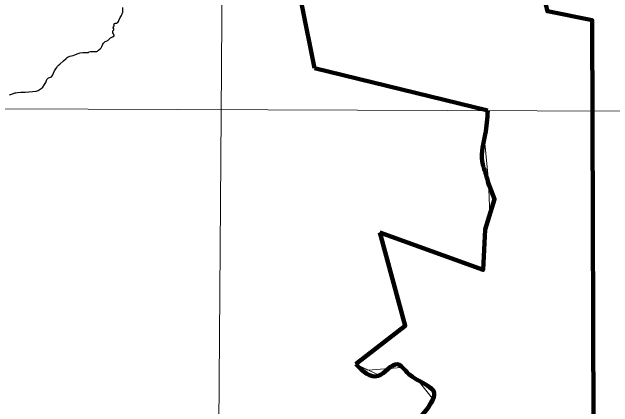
# Model space of a CAD drawing. Extents: x 553962 to 842807, y 8883888 to 9032388.
# Drawn here: x 818378 to 821423, y 9014664 to 9016666 of the extents above; entities that cross this region are included whole.
import ezdxf

# ---------------------------------------------------------------- set-up
doc = ezdxf.new("R2010")
doc.units = 0
doc.header["$LTSCALE"] = 200
for name, color, linetype, lineweight in [('1', 7, 'Continuous', 13), ('23', 7, 'Continuous', 13), ('24', 7, 'Continuous', 25), ('27', 7, 'Continuous', 13), ('35', 7, 'Continuous', 13), ('40', 7, 'Continuous', 25), ('57', 7, 'Continuous', 13)]:
    doc.layers.add(name, color=color, linetype=linetype, lineweight=lineweight)

msp = doc.modelspace()

# ---------------------------------------------------------------- linework, layer by layer
at = {"layer": '1'}
msp.add_line((798520.2, 9016246.4), (835288.8, 9016114), dxfattribs=at)
msp.add_lwpolyline([(819491.5, 9023933.1), (819436.9, 9016147.3), (819350.2, 9004420.8)], dxfattribs=at)
at = {"layer": '23'}
msp.add_lwpolyline([(820443.4, 9014602.6), (820513, 9014700.1), (820428.5, 9014806.3), (820351.8, 9014863.1), (820181.1, 9014850.2), (820119.3, 9014881.4), (820369.8, 9015075.2), (820241.3, 9015547.6), (820764.7, 9015358.3), (820771.5, 9015546.1), (820799, 9015640.2), (820791.2, 9015811), (820772.1, 9016017.5), (820788.2, 9016167.4), (819910.9, 9016380.8), (819843.7, 9016709.2), (819626.5, 9017133), (818665.2, 9018024.3)], dxfattribs=at)
at = {"layer": '24'}
for points in [[(818939.1, 9016663.4), (818939.7, 9016664.4), (818938.8, 9016688.8)], [(818908.1, 9016610.1), (818912.3, 9016612.3), (818913.8, 9016613.6), (818916.6, 9016617.7), (818919.1, 9016622.5), (818925.7, 9016638.1), (818932.9, 9016649), (818937.8, 9016661.2), (818939.1, 9016663.4)], [(818807.2, 9016466.4), (818810.3, 9016467.4), (818816.3, 9016472.3), (818823.6, 9016479.9), (818829.2, 9016484.6), (818833.5, 9016491.9), (818837.9, 9016503.3), (818841.5, 9016508), (818846.1, 9016512.8), (818850, 9016516.3), (818854.4, 9016518.9), (818863.6, 9016521.8), (818868.7, 9016526.7), (818876.5, 9016535.2), (818886, 9016540.1), (818894.7, 9016545.7), (818895, 9016547.3), (818894.7, 9016549.2), (818892.2, 9016555.2), (818888.6, 9016560.4), (818888.2, 9016564.7), (818889, 9016571.1), (818892.9, 9016576), (818893.6, 9016577.6), (818893.7, 9016579.5), (818893.3, 9016581), (818890.2, 9016585.3), (818890, 9016586.3), (818891.7, 9016591.6), (818894.6, 9016596.5), (818894.6, 9016599), (818894, 9016601.1), (818894.5, 9016604.1), (818895.3, 9016605.5), (818897.6, 9016607.1), (818902.3, 9016608.8), (818908.1, 9016610.1)], [(818365.4, 9016246.6), (818385.4, 9016253.3), (818391.6, 9016255.8), (818396.7, 9016257.2), (818406.1, 9016258), (818421.8, 9016260.1), (818446.2, 9016259.7), (818462.2, 9016260.6), (818500.1, 9016265.2), (818510.7, 9016268.2), (818525.7, 9016277.6), (818533, 9016285.1), (818542.9, 9016299), (818548.5, 9016309.2), (818553.3, 9016324.8), (818562.2, 9016332.5), (818571.9, 9016335.1), (818577.8, 9016338), (818581.3, 9016342), (818584.8, 9016347.8), (818587.6, 9016356.9), (818592.7, 9016368.5), (818599.5, 9016378.7), (818604.6, 9016385.2), (818608.2, 9016391.4), (818611.1, 9016394.5), (818619.6, 9016401.8), (818638.1, 9016419.3), (818651.3, 9016429.7), (818656.5, 9016434.7), (818661.6, 9016438.5), (818666.7, 9016441.4), (818671.1, 9016442.9), (818687.8, 9016446.3), (818696.2, 9016448.8), (818708.1, 9016454), (818723.1, 9016459.6), (818736.3, 9016461.5), (818749.7, 9016461.5), (818755.6, 9016460.1), (818760.9, 9016460.2), (818764.5, 9016461.1), (818769.2, 9016464.1), (818775.6, 9016465.6), (818802.6, 9016465.8), (818807.2, 9016466.4), (818807.2, 9016466.4)]]:
    msp.add_lwpolyline(points, dxfattribs=at)
at = {"layer": '27'}
msp.add_lwpolyline([(820443.4, 9014602.6), (820517.2, 9014734.2), (820428.5, 9014806.3), (820321.4, 9014884.1), (820248.8, 9014820.6), (820119.3, 9014881.4), (820369.8, 9015075.2), (820241.3, 9015547.6), (820764.7, 9015358.3), (820771.5, 9015546.1), (820822.4, 9015717.1), (820760.2, 9015903.1), (820772.1, 9016017.5), (820788.2, 9016167.4), (819910.9, 9016380.8), (819843.7, 9016709.2)], dxfattribs=at)
at = {"layer": '35'}
msp.add_lwpolyline([(820443.4, 9014602.6), (820517.2, 9014734.2), (820428.5, 9014806.3), (820321.4, 9014884.1), (820248.8, 9014820.6), (820119.3, 9014881.4), (820369.8, 9015075.2), (820241.3, 9015547.6), (820764.7, 9015358.3), (820771.5, 9015546.1), (820822.4, 9015717.1), (820760.2, 9015903.1), (820772.1, 9016017.5), (820788.2, 9016167.4), (819910.9, 9016380.8), (819843.7, 9016709.2)], dxfattribs=at)
at = {"layer": '40'}
msp.add_spline([(834727.2, 9024088.7), (834617.3, 9023062.6), (832419.2, 9018884.9), (828169.6, 9013937.6), (824213.1, 9008990.3), (821722, 9005985.3), (820586.3, 9004153)], degree=3, dxfattribs=at)
msp.add_spline([(834727.2, 9024088.7), (834617.3, 9023062.6), (832419.2, 9018884.9), (828169.6, 9013937.6), (824213.1, 9008990.3), (821722, 9005985.3), (820586.3, 9004153)], degree=3, dxfattribs=at)
at = {"layer": '57', "lineweight": 90}
for p, q in [((820788.2, 9016167.4), (819910.9, 9016380.8)), ((820119.3, 9014881.4), (820122.3, 9014883.7))]:
    msp.add_line(p, q, dxfattribs=at)
for points in [[(819910.9, 9016380.8), (819843.7, 9016709.2), (819741.4, 9016926.2), (819626.5, 9017133), (818665.1, 9018024.5), (818674.8, 9018025.8)], [(821313.5, 9018020.2), (820980.7, 9017746.6), (821051.8, 9017472.2), (820911.8, 9017392.9), (821090.8, 9016668.8), (821090.8, 9016670), (821317.9, 9016624.4), (821334.1, 9011534.8)], [(820241.3, 9015547.6), (820764.7, 9015358.3), (820775.6, 9015563.3), (820822.4, 9015717.1), (820789.2, 9015805.6), (820794.1, 9015787.9)], [(820122.3, 9014883.7), (820369.8, 9015075.2), (820241.3, 9015547.6)]]:
    msp.add_lwpolyline(points, dxfattribs=at)
for points in [[(820794.1, 9015787.9), (820778.1, 9015845.4), (820759.5, 9015909.3), (820775.2, 9016045.7), (820788.2, 9016167.4)], [(820504.5, 9014532.8), (820444.5, 9014603.3), (820468, 9014637.7), (820516.4, 9014735.5), (820388.7, 9014830.6), (820330.1, 9014880.8), (820232.4, 9014821), (820119.3, 9014881.4)]]:
    msp.add_spline(points, degree=3, dxfattribs=at)

doc.saveas('drawing.dxf')
